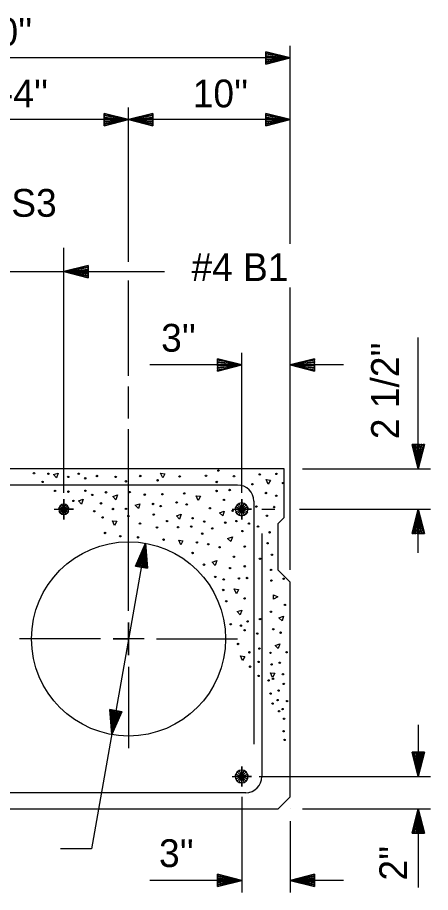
# Model space of a CAD drawing. Extents: x -408 to -23, y -15 to 117.
# Drawn here: x -358.278 to -356.149, y 15.357 to 19.861 of the extents above; entities that cross this region are included whole.
import ezdxf

# ---------------------------------------------------------------- set-up
doc = ezdxf.new("R2010")
doc.units = 0
for name, color, linetype in [('Dimension Lines', 7, 'Continuous'), ('Mis Center Lines', 7, 'Continuous'), ('Rebar Lines', 7, 'Continuous'), ('Sup Concrete Girder Lines', 7, 'Continuous'), ('Text', 7, 'Continuous'), ('User Information Notes', 7, 'Continuous')]:
    doc.layers.add(name, color=color, linetype=linetype)

msp = doc.modelspace()

# ---------------------------------------------------------------- linework, layer by layer
at = {"layer": 'Dimension Lines'}
for p, q in [((-356.8728, 18.695), (-356.8728, 19.7154)), ((-356.8728, 19.6524), (-359.8728, 19.6524)), ((-357.7058, 19.335), (-359.0391, 19.335)), ((-356.8728, 19.335), (-357.7058, 19.335)), ((-358.0395, 17.4144), (-358.0395, 18.6758)), ((-358.7061, 18.5526), (-357.5201, 18.5526)), ((-356.8728, 17.0174), (-356.8728, 18.4718)), ((-356.2125, 17.5376), (-356.2125, 18.2134)), ((-357.1228, 17.4144), (-357.1228, 18.1351)), ((-356.8728, 17.6007), (-356.8728, 18.1351)), ((-357.1228, 18.0721), (-357.5961, 18.0721)), ((-356.5977, 18.0721), (-356.8728, 18.0721)), ((-356.8098, 17.5376), (-356.1495, 17.5376)), ((-357.0193, 17.3294), (-356.9514, 17.3294)), ((-356.8255, 17.3294), (-356.1495, 17.3294)), ((-356.2125, 17.1051), (-356.2125, 17.3294)), ((-356.2125, 16.2202), (-356.2125, 15.9544)), ((-357.0335, 15.9544), (-356.1495, 15.9544)), ((-357.1228, 15.8494), (-357.1228, 15.3573)), ((-356.8098, 15.7876), (-356.1495, 15.7876)), ((-356.2125, 15.7876), (-356.2125, 15.3832)), ((-356.8728, 15.7246), (-356.8728, 15.3573)), ((-357.1228, 15.4198), (-357.5961, 15.4198)), ((-356.5977, 15.4198), (-356.8728, 15.4198))]:
    msp.add_line(p, q, dxfattribs=at)
for points in [[(-356.9978, 19.6524), (-356.9978, 19.6461), (-356.8728, 19.6524), (-356.9978, 19.6399), (-356.9978, 19.6336), (-356.8728, 19.6524), (-356.9978, 19.6274), (-356.9978, 19.6211), (-356.8728, 19.6524), (-356.9978, 19.6836), (-356.9978, 19.6774), (-356.8728, 19.6524), (-356.9978, 19.6711), (-356.9978, 19.6649), (-356.8728, 19.6524), (-356.9978, 19.6586), (-356.9978, 19.6211), (-356.9978, 19.6836), (-356.8728, 19.6524), (-356.9978, 19.6211)], [(-357.8308, 19.335), (-357.8308, 19.3287), (-357.7058, 19.335), (-357.8308, 19.3225), (-357.8308, 19.3162), (-357.7058, 19.335), (-357.8308, 19.31), (-357.8308, 19.3037), (-357.7058, 19.335), (-357.8308, 19.3662), (-357.8308, 19.36), (-357.7058, 19.335), (-357.8308, 19.3537), (-357.8308, 19.3475), (-357.7058, 19.335), (-357.8308, 19.3412), (-357.8308, 19.3037), (-357.8308, 19.3662), (-357.7058, 19.335), (-357.8308, 19.3037)], [(-357.5808, 19.335), (-357.5808, 19.3412), (-357.7058, 19.335), (-357.5808, 19.3475), (-357.5808, 19.3537), (-357.7058, 19.335), (-357.5808, 19.36), (-357.5808, 19.3662), (-357.7058, 19.335), (-357.5808, 19.3037), (-357.5808, 19.31), (-357.7058, 19.335), (-357.5808, 19.3162), (-357.5808, 19.3225), (-357.7058, 19.335), (-357.5808, 19.3287), (-357.5808, 19.3662), (-357.5808, 19.3037), (-357.7058, 19.335), (-357.5808, 19.3662)], [(-356.9978, 19.335), (-356.9978, 19.3287), (-356.8728, 19.335), (-356.9978, 19.3225), (-356.9978, 19.3162), (-356.8728, 19.335), (-356.9978, 19.31), (-356.9978, 19.3037), (-356.8728, 19.335), (-356.9978, 19.3662), (-356.9978, 19.36), (-356.8728, 19.335), (-356.9978, 19.3537), (-356.9978, 19.3475), (-356.8728, 19.335), (-356.9978, 19.3412), (-356.9978, 19.3037), (-356.9978, 19.3662), (-356.8728, 19.335), (-356.9978, 19.3037)], [(-357.9145, 18.5526), (-357.9145, 18.5589), (-358.0395, 18.5526), (-357.9145, 18.5651), (-357.9145, 18.5714), (-358.0395, 18.5526), (-357.9145, 18.5776), (-357.9145, 18.5839), (-358.0395, 18.5526), (-357.9145, 18.5214), (-357.9145, 18.5276), (-358.0395, 18.5526), (-357.9145, 18.5339), (-357.9145, 18.5401), (-358.0395, 18.5526), (-357.9145, 18.5464), (-357.9145, 18.5839), (-357.9145, 18.5214), (-358.0395, 18.5526), (-357.9145, 18.5839)], [(-357.2478, 18.0721), (-357.2478, 18.0784), (-357.1228, 18.0721), (-357.2478, 18.0846), (-357.2478, 18.0909), (-357.1228, 18.0721), (-357.2478, 18.0971), (-357.2478, 18.1034), (-357.1228, 18.0721), (-357.2478, 18.0409), (-357.2478, 18.0471), (-357.1228, 18.0721), (-357.2478, 18.0534), (-357.2478, 18.0596), (-357.1228, 18.0721), (-357.2478, 18.0659), (-357.2478, 18.1034), (-357.2478, 18.0409), (-357.1228, 18.0721), (-357.2478, 18.1034)], [(-356.7478, 18.0721), (-356.7478, 18.0659), (-356.8728, 18.0721), (-356.7478, 18.0596), (-356.7478, 18.0534), (-356.8728, 18.0721), (-356.7478, 18.0471), (-356.7478, 18.0409), (-356.8728, 18.0721), (-356.7478, 18.1034), (-356.7478, 18.0971), (-356.8728, 18.0721), (-356.7478, 18.0909), (-356.7478, 18.0846), (-356.8728, 18.0721), (-356.7478, 18.0784), (-356.7478, 18.0409), (-356.7478, 18.1034), (-356.8728, 18.0721), (-356.7478, 18.0409)], [(-356.2125, 17.6626), (-356.2188, 17.6626), (-356.2125, 17.5376), (-356.225, 17.6626), (-356.2313, 17.6626), (-356.2125, 17.5376), (-356.2375, 17.6626), (-356.2438, 17.6626), (-356.2125, 17.5376), (-356.1813, 17.6626), (-356.1875, 17.6626), (-356.2125, 17.5376), (-356.1938, 17.6626), (-356.2, 17.6626), (-356.2125, 17.5376), (-356.2063, 17.6626), (-356.2438, 17.6626), (-356.1813, 17.6626), (-356.2125, 17.5376), (-356.2438, 17.6626)], [(-358.0893, 17.3294), (-358.0395, 17.3294), (-357.9897, 17.3294), (-358.0395, 17.3294), (-358.0395, 17.3816), (-358.0395, 17.3294), (-358.0395, 17.2771), (-358.0395, 17.3294)], [(-357.1726, 17.3294), (-357.1228, 17.3294), (-357.073, 17.3294), (-357.1228, 17.3294), (-357.1228, 17.3816), (-357.1228, 17.3294), (-357.1228, 17.2771), (-357.1228, 17.3294)], [(-356.2125, 17.2044), (-356.2063, 17.2044), (-356.2125, 17.3294), (-356.2, 17.2044), (-356.1938, 17.2044), (-356.2125, 17.3294), (-356.1875, 17.2044), (-356.1813, 17.2044), (-356.2125, 17.3294), (-356.2438, 17.2044), (-356.2375, 17.2044), (-356.2125, 17.3294), (-356.2313, 17.2044), (-356.225, 17.2044), (-356.2125, 17.3294), (-356.2188, 17.2044), (-356.1813, 17.2044), (-356.2438, 17.2044), (-356.2125, 17.3294), (-356.1813, 17.2044)], [(-357.6181, 17.1549), (-357.8965, 15.5815), (-358.0566, 15.5815)], [(-357.6399, 17.0318), (-357.646, 17.0329), (-357.6181, 17.1549), (-357.6521, 17.034), (-357.6583, 17.035), (-357.6181, 17.1549), (-357.6645, 17.0361), (-357.6706, 17.0372), (-357.6181, 17.1549), (-357.6091, 17.0263), (-357.6152, 17.0274), (-357.6181, 17.1549), (-357.6214, 17.0285), (-357.6276, 17.0296), (-357.6181, 17.1549), (-357.6337, 17.0307), (-357.6706, 17.0372), (-357.6091, 17.0263), (-357.6181, 17.1549), (-357.6706, 17.0372)], [(-357.6262, 16.6626), (-357.7058, 16.6626), (-357.7855, 16.6626), (-357.7058, 16.6626), (-357.7058, 16.7462), (-357.7058, 16.6626), (-357.7058, 16.5791), (-357.7058, 16.6626)], [(-357.7709, 16.2934), (-357.7648, 16.2923), (-357.7927, 16.1702), (-357.7587, 16.2912), (-357.7525, 16.2901), (-357.7927, 16.1702), (-357.7464, 16.289), (-357.7402, 16.2879), (-357.7927, 16.1702), (-357.8017, 16.2988), (-357.7956, 16.2977), (-357.7927, 16.1702), (-357.7894, 16.2966), (-357.7833, 16.2955), (-357.7927, 16.1702), (-357.7771, 16.2944), (-357.7402, 16.2879), (-357.8017, 16.2988), (-357.7927, 16.1702), (-357.7402, 16.2879)], [(-356.2125, 16.0794), (-356.2063, 16.0794), (-356.2125, 15.9544), (-356.2, 16.0794), (-356.1938, 16.0794), (-356.2125, 15.9544), (-356.1875, 16.0794), (-356.1813, 16.0794), (-356.2125, 15.9544), (-356.2438, 16.0794), (-356.2375, 16.0794), (-356.2125, 15.9544), (-356.2313, 16.0794), (-356.225, 16.0794), (-356.2125, 15.9544), (-356.2188, 16.0794), (-356.1813, 16.0794), (-356.2438, 16.0794), (-356.2125, 15.9544), (-356.1813, 16.0794)], [(-357.1726, 15.9544), (-357.1228, 15.9544), (-357.073, 15.9544), (-357.1228, 15.9544), (-357.1228, 16.0066), (-357.1228, 15.9544), (-357.1228, 15.9021), (-357.1228, 15.9544)], [(-356.2125, 15.6626), (-356.2188, 15.6626), (-356.2125, 15.7876), (-356.225, 15.6626), (-356.2313, 15.6626), (-356.2125, 15.7876), (-356.2375, 15.6626), (-356.2438, 15.6626), (-356.2125, 15.7876), (-356.1813, 15.6626), (-356.1875, 15.6626), (-356.2125, 15.7876), (-356.1938, 15.6626), (-356.2, 15.6626), (-356.2125, 15.7876), (-356.2063, 15.6626), (-356.2438, 15.6626), (-356.1813, 15.6626), (-356.2125, 15.7876), (-356.2438, 15.6626)], [(-357.2478, 15.4198), (-357.2478, 15.4136), (-357.1228, 15.4198), (-357.2478, 15.4073), (-357.2478, 15.4011), (-357.1228, 15.4198), (-357.2478, 15.3948), (-357.2478, 15.3886), (-357.1228, 15.4198), (-357.2478, 15.4511), (-357.2478, 15.4448), (-357.1228, 15.4198), (-357.2478, 15.4386), (-357.2478, 15.4323), (-357.1228, 15.4198), (-357.2478, 15.4261), (-357.2478, 15.3886), (-357.2478, 15.4511), (-357.1228, 15.4198), (-357.2478, 15.3886)], [(-356.7478, 15.4198), (-356.7478, 15.4261), (-356.8728, 15.4198), (-356.7478, 15.4323), (-356.7478, 15.4386), (-356.8728, 15.4198), (-356.7478, 15.4448), (-356.7478, 15.4511), (-356.8728, 15.4198), (-356.7478, 15.3886), (-356.7478, 15.3948), (-356.8728, 15.4198), (-356.7478, 15.4011), (-356.7478, 15.4073), (-356.8728, 15.4198), (-356.7478, 15.4136), (-356.7478, 15.4511), (-356.7478, 15.3886), (-356.8728, 15.4198), (-356.7478, 15.4511)]]:
    msp.add_lwpolyline(points, dxfattribs=at)
at = {"layer": 'Mis Center Lines'}
for p, q in [((-357.7058, 18.6036), (-357.7058, 19.398)), ((-357.7058, 18.0156), (-357.7058, 18.5065)), ((-357.7058, 17.7966), (-357.7058, 17.9608)), ((-357.7058, 16.8074), (-357.7058, 17.7419)), ((-357.8506, 16.6626), (-358.2676, 16.6626)), ((-357.5611, 16.6626), (-357.1441, 16.6626)), ((-357.7058, 16.5179), (-357.7058, 16.1009))]:
    msp.add_line(p, q, dxfattribs=at)
at = {"layer": 'Rebar Lines'}
for p, q in [((-357.1436, 17.4544), (-359.602, 17.4544)), ((-357.0603, 17.3711), (-357.0603, 16.1211)), ((-357.0187, 17.2042), (-357.0187, 15.9542)), ((-357.102, 15.8709), (-359.6436, 15.8709))]:
    msp.add_line(p, q, dxfattribs=at)
for points in [[(-358.0395, 17.3558), (-358.0496, 17.3538), (-358.0582, 17.3481), (-358.0639, 17.3395), (-358.0659, 17.3294), (-358.0639, 17.3193), (-358.0582, 17.3107), (-358.0496, 17.305), (-358.0395, 17.303), (-358.0294, 17.305), (-358.0208, 17.3107), (-358.0151, 17.3193), (-358.013, 17.3294), (-358.0151, 17.3395), (-358.0208, 17.3481), (-358.0293, 17.3538), (-358.0395, 17.3558), (-358.0395, 17.3294), (-358.0395, 17.303), (-358.0496, 17.305), (-358.0395, 17.3294), (-358.0582, 17.3107), (-358.0639, 17.3193), (-358.0395, 17.3294), (-358.0659, 17.3294), (-358.0639, 17.3395), (-358.0395, 17.3294), (-358.0582, 17.3481), (-358.0496, 17.3538), (-358.0395, 17.3294), (-358.0293, 17.3538), (-358.0208, 17.3481), (-358.0395, 17.3294), (-358.0151, 17.3395), (-358.013, 17.3294), (-358.0395, 17.3294), (-358.0151, 17.3193), (-358.0208, 17.3107), (-358.0395, 17.3294), (-358.0294, 17.305)], [(-357.1228, 17.3624), (-357.1354, 17.3599), (-357.1462, 17.3527), (-357.1533, 17.342), (-357.1558, 17.3294), (-357.1533, 17.3167), (-357.1462, 17.306), (-357.1354, 17.2989), (-357.1228, 17.2963), (-357.1101, 17.2989), (-357.0994, 17.306), (-357.0923, 17.3167), (-357.0897, 17.3294), (-357.0923, 17.342), (-357.0994, 17.3527), (-357.1101, 17.3599), (-357.1228, 17.3624), (-357.1228, 17.3294), (-357.1228, 17.2963), (-357.1354, 17.2989), (-357.1228, 17.3294), (-357.1462, 17.306), (-357.1533, 17.3167), (-357.1228, 17.3294), (-357.1558, 17.3294), (-357.1533, 17.342), (-357.1228, 17.3294), (-357.1462, 17.3527), (-357.1354, 17.3599), (-357.1228, 17.3294), (-357.1101, 17.3599), (-357.0994, 17.3527), (-357.1228, 17.3294), (-357.0923, 17.342), (-357.0897, 17.3294), (-357.1228, 17.3294), (-357.0923, 17.3167), (-357.0994, 17.306), (-357.1228, 17.3294), (-357.1101, 17.2989)], [(-357.1228, 15.9874), (-357.1354, 15.9849), (-357.1462, 15.9777), (-357.1533, 15.967), (-357.1558, 15.9544), (-357.1533, 15.9417), (-357.1462, 15.931), (-357.1354, 15.9239), (-357.1228, 15.9213), (-357.1101, 15.9239), (-357.0994, 15.931), (-357.0923, 15.9417), (-357.0897, 15.9544), (-357.0923, 15.967), (-357.0994, 15.9777), (-357.1101, 15.9849), (-357.1228, 15.9874), (-357.1228, 15.9544), (-357.1228, 15.9213), (-357.1354, 15.9239), (-357.1228, 15.9544), (-357.1462, 15.931), (-357.1533, 15.9417), (-357.1228, 15.9544), (-357.1558, 15.9544), (-357.1533, 15.967), (-357.1228, 15.9544), (-357.1462, 15.9777), (-357.1354, 15.9849), (-357.1228, 15.9544), (-357.1101, 15.9849), (-357.0994, 15.9777), (-357.1228, 15.9544), (-357.0923, 15.967), (-357.0897, 15.9544), (-357.1228, 15.9544), (-357.0923, 15.9417), (-357.0994, 15.931), (-357.1228, 15.9544), (-357.1101, 15.9239)]]:
    msp.add_lwpolyline(points, dxfattribs=at)
for centre, start, end in [((-357.1436, 17.3711), 0, 90), ((-357.102, 15.9542), 270, 0)]:
    msp.add_arc(centre, 0.0833, start, end, dxfattribs=at)
at = {"layer": 'Sup Concrete Girder Lines'}
for points in [[(-356.9041, 17.5376), (-358.3728, 17.5376), (-359.8103, 17.5376), (-359.8728, 17.4751), (-359.8728, 15.8501), (-359.8103, 15.7876), (-358.3728, 15.7876), (-356.9353, 15.7876), (-356.8728, 15.8501), (-356.8728, 16.9544), (-356.9353, 17.0169), (-356.9354, 17.2563), (-356.9041, 17.2876), (-356.9041, 17.5376)], [(-358.0768, 17.4916), (-358.0932, 17.508), (-358.0687, 17.5161), (-358.0768, 17.4916)], [(-357.5299, 17.4906), (-357.5407, 17.5151), (-357.519, 17.5124), (-357.5299, 17.4906)], [(-356.9859, 17.4584), (-356.9968, 17.4829), (-356.975, 17.4802), (-356.9859, 17.4584)], [(-357.7711, 17.379), (-357.7874, 17.3953), (-357.7629, 17.4035), (-357.7711, 17.379)], [(-357.3464, 17.3748), (-357.3573, 17.3993), (-357.3355, 17.3965), (-357.3464, 17.3748)], [(-357.9481, 17.3564), (-357.9644, 17.3728), (-357.94, 17.3809), (-357.9481, 17.3564)], [(-357.6552, 17.3339), (-357.6715, 17.3502), (-357.647, 17.3584), (-357.6552, 17.3339)], [(-357.4427, 17.2792), (-357.4591, 17.2956), (-357.4346, 17.3037), (-357.4427, 17.2792)], [(-357.2206, 17.2953), (-357.237, 17.3116), (-357.2125, 17.3198), (-357.2206, 17.2953)], [(-357.7777, 17.246), (-357.7886, 17.2705), (-357.7668, 17.2678), (-357.7777, 17.246)], [(-357.4365, 17.1462), (-357.4474, 17.1707), (-357.4256, 17.168), (-357.4365, 17.1462)], [(-357.1788, 17.1633), (-357.1952, 17.1797), (-357.1707, 17.1878), (-357.1788, 17.1633)], [(-357.2593, 17.041), (-357.2756, 17.0574), (-357.2512, 17.0655), (-357.2593, 17.041)], [(-357.1501, 16.8952), (-357.1609, 16.9197), (-357.1392, 16.917), (-357.1501, 16.8952)], [(-356.959, 16.8668), (-356.959, 16.8899), (-356.9359, 16.8783), (-356.959, 16.8668)], [(-357.1305, 16.7868), (-357.1469, 16.8031), (-357.1224, 16.8112), (-357.1305, 16.7868)], [(-356.9149, 16.7546), (-356.9312, 16.7709), (-356.9067, 16.779), (-356.9149, 16.7546)], [(-356.9342, 16.6129), (-356.9505, 16.6293), (-356.9261, 16.6374), (-356.9342, 16.6129)], [(-357.1179, 16.5508), (-357.1288, 16.5752), (-357.107, 16.5725), (-357.1179, 16.5508)], [(-356.9634, 16.4638), (-356.9743, 16.4883), (-356.9525, 16.4856), (-356.9634, 16.4638)]]:
    msp.add_lwpolyline(points, dxfattribs=at)
for centre, radius in [((-358.1932, 17.5148), 0.00364), ((-357.2424, 17.5289), 0.00364), ((-358.1492, 17.4708), 0.00364), ((-358.1188, 17.5125), 0.00364), ((-358.0171, 17.496), 0.00364), ((-357.9628, 17.5122), 0.00364), ((-357.9291, 17.4889), 0.00364), ((-357.8693, 17.5007), 0.00364), ((-357.7724, 17.496), 0.00364), ((-357.7195, 17.4734), 0.00364), ((-357.6458, 17.5007), 0.00364), ((-357.5564, 17.4786), 0.00364), ((-357.4425, 17.4984), 0.00364), ((-357.3066, 17.5019), 0.00364), ((-357.251, 17.47), 0.00364), ((-357.1623, 17.4995), 0.00364), ((-357.0299, 17.509), 0.00364), ((-356.9439, 17.5119), 0.00364), ((-358.0844, 17.4242), 0.00364), ((-357.9284, 17.425), 0.00364), ((-357.2522, 17.4238), 0.00364), ((-357.1848, 17.4286), 0.00364), ((-357.0676, 17.4585), 0.00364), ((-356.9093, 17.464), 0.00364), ((-358.0159, 17.4203), 0.00364), ((-357.8929, 17.4035), 0.00364), ((-357.822, 17.4168), 0.00364), ((-357.7003, 17.418), 0.00364), ((-357.6223, 17.4049), 0.00364), ((-357.5312, 17.4073), 0.00364), ((-357.4189, 17.4109), 0.00364), ((-356.998, 17.4132), 0.00364), ((-356.9448, 17.399), 0.00364), ((-357.9899, 17.373), 0.00364), ((-357.848, 17.36), 0.00364), ((-357.5797, 17.3569), 0.00364), ((-357.5406, 17.3458), 0.00364), ((-357.4581, 17.3647), 0.00364), ((-357.4063, 17.3544), 0.00364), ((-357.2865, 17.3352), 0.00364), ((-357.2148, 17.3776), 0.00364), ((-357.0465, 17.3435), 0.00364), ((-356.9554, 17.3411), 0.00364), ((-357.8823, 17.3198), 0.00364), ((-357.7868, 17.331), 0.00364), ((-357.7192, 17.3316), 0.00364), ((-357.7066, 17.2948), 0.00364), ((-357.5761, 17.3021), 0.00364), ((-357.1694, 17.3222), 0.00364), ((-356.9927, 17.2962), 0.00364), ((-357.8398, 17.2879), 0.00364), ((-357.647, 17.256), 0.00364), ((-357.5073, 17.2689), 0.00364), ((-357.3763, 17.2832), 0.00364), ((-357.3157, 17.2663), 0.00364), ((-357.2073, 17.2607), 0.00364), ((-357.1501, 17.2689), 0.00364), ((-357.0855, 17.256), 0.00364), ((-357.8267, 17.2075), 0.00364), ((-357.5595, 17.2359), 0.00364), ((-357.4508, 17.2371), 0.00364), ((-357.383, 17.2405), 0.00364), ((-357.3261, 17.2042), 0.00364), ((-357.2746, 17.2312), 0.00364), ((-357.119, 17.2172), 0.00364), ((-357.0388, 17.2405), 0.00364), ((-356.9791, 17.2111), 0.00364), ((-357.7058, 16.6626), 0.5), ((-357.7487, 17.191), 0.00364), ((-357.6565, 17.185), 0.00364), ((-357.5253, 17.1732), 0.00364), ((-357.3539, 17.159), 0.00364), ((-356.9896, 17.155), 0.00364), ((-357.295, 17.1499), 0.00364), ((-357.2368, 17.1342), 0.00364), ((-357.1068, 17.1377), 0.00364), ((-357.3763, 17.1047), 0.00364), ((-357.163, 17.0851), 0.00364), ((-357.0287, 17.0751), 0.00364), ((-356.9673, 17.0952), 0.00364), ((-357.3172, 17.0444), 0.00364), ((-357.1824, 17.0266), 0.00364), ((-357.1068, 17.0361), 0.00364), ((-357.2588, 16.9816), 0.00364), ((-357.1371, 16.9738), 0.00364), ((-357.095, 16.9758), 0.00364), ((-356.9715, 17.0178), 0.00364), ((-357.2155, 16.9687), 0.00364), ((-356.9696, 16.9628), 0.00364), ((-356.9069, 16.9722), 0.00364), ((-357.2179, 16.9143), 0.00364), ((-357.2025, 16.8564), 0.00364), ((-357.1079, 16.8706), 0.00364), ((-356.972, 16.802), 0.00364), ((-356.8999, 16.8375), 0.00364), ((-357.0926, 16.7523), 0.00364), ((-357.0287, 16.7641), 0.00364), ((-357.1789, 16.7382), 0.00364), ((-357.1267, 16.7306), 0.00364), ((-357.1079, 16.7074), 0.00364), ((-356.9602, 16.7122), 0.00364), ((-357.0429, 16.6897), 0.00364), ((-356.9223, 16.6944), 0.00364), ((-357.1411, 16.6364), 0.00364), ((-357.0828, 16.5934), 0.00364), ((-357.0311, 16.6128), 0.00364), ((-356.9743, 16.5903), 0.00364), ((-356.8916, 16.5939), 0.00364), ((-357.0358, 16.5443), 0.00364), ((-356.9689, 16.5312), 0.00364), ((-356.927, 16.5395), 0.00364), ((-357.0796, 16.5194), 0.00364), ((-356.9105, 16.4804), 0.00364), ((-357.0358, 16.4721), 0.00364), ((-356.9844, 16.4484), 0.00364), ((-356.9614, 16.4568), 0.00364), ((-356.9326, 16.3966), 0.00364), ((-356.9058, 16.4308), 0.00364), ((-356.974, 16.3811), 0.00364), ((-356.9378, 16.3475), 0.00364), ((-356.9637, 16.3294), 0.00364), ((-356.9119, 16.3009), 0.00364), ((-356.8886, 16.3423), 0.00364), ((-356.9301, 16.2905), 0.00364), ((-356.9042, 16.2517), 0.00364), ((-356.9067, 16.187), 0.00364), ((-356.9016, 16.143), 0.00364)]:
    msp.add_circle(centre, radius, dxfattribs=at)
at = {"layer": 'Text'}
msp.add_line((-357.654, 15.7876), (-357.654, 15.7876), dxfattribs=at)
at = {"layer": 'User Information Notes'}
for p, q in [((-356.8728, 17.5376), (-356.8728, 17.5376)), ((-357.7058, 16.6626), (-357.7058, 16.6626)), ((-356.8728, 15.7876), (-356.8728, 15.7876))]:
    msp.add_line(p, q, dxfattribs=at)

# ---------------------------------------------------------------- texts
at = {"layer": 'Text'}
for s, p in [("3'-0''", (-358.5881, 19.7153)), ("1'-4''", (-358.5066, 19.398)), ("10''", (-357.375, 19.398)), ('#5 S3', (-358.5761, 18.8349)), ('#4 B1', (-357.3817, 18.5041)), ("3''", (-357.5379, 18.1406)), ("3''", (-357.5489, 15.4883))]:
    msp.add_text(s, height=0.14302, dxfattribs=at).set_placement(p)
for s, p in [("2 1/2''", (-356.3126, 17.6903)), ("2''", (-356.27, 15.4187))]:
    msp.add_text(s, height=0.14302, rotation=90, dxfattribs=at).set_placement(p)

doc.saveas('drawing.dxf')
